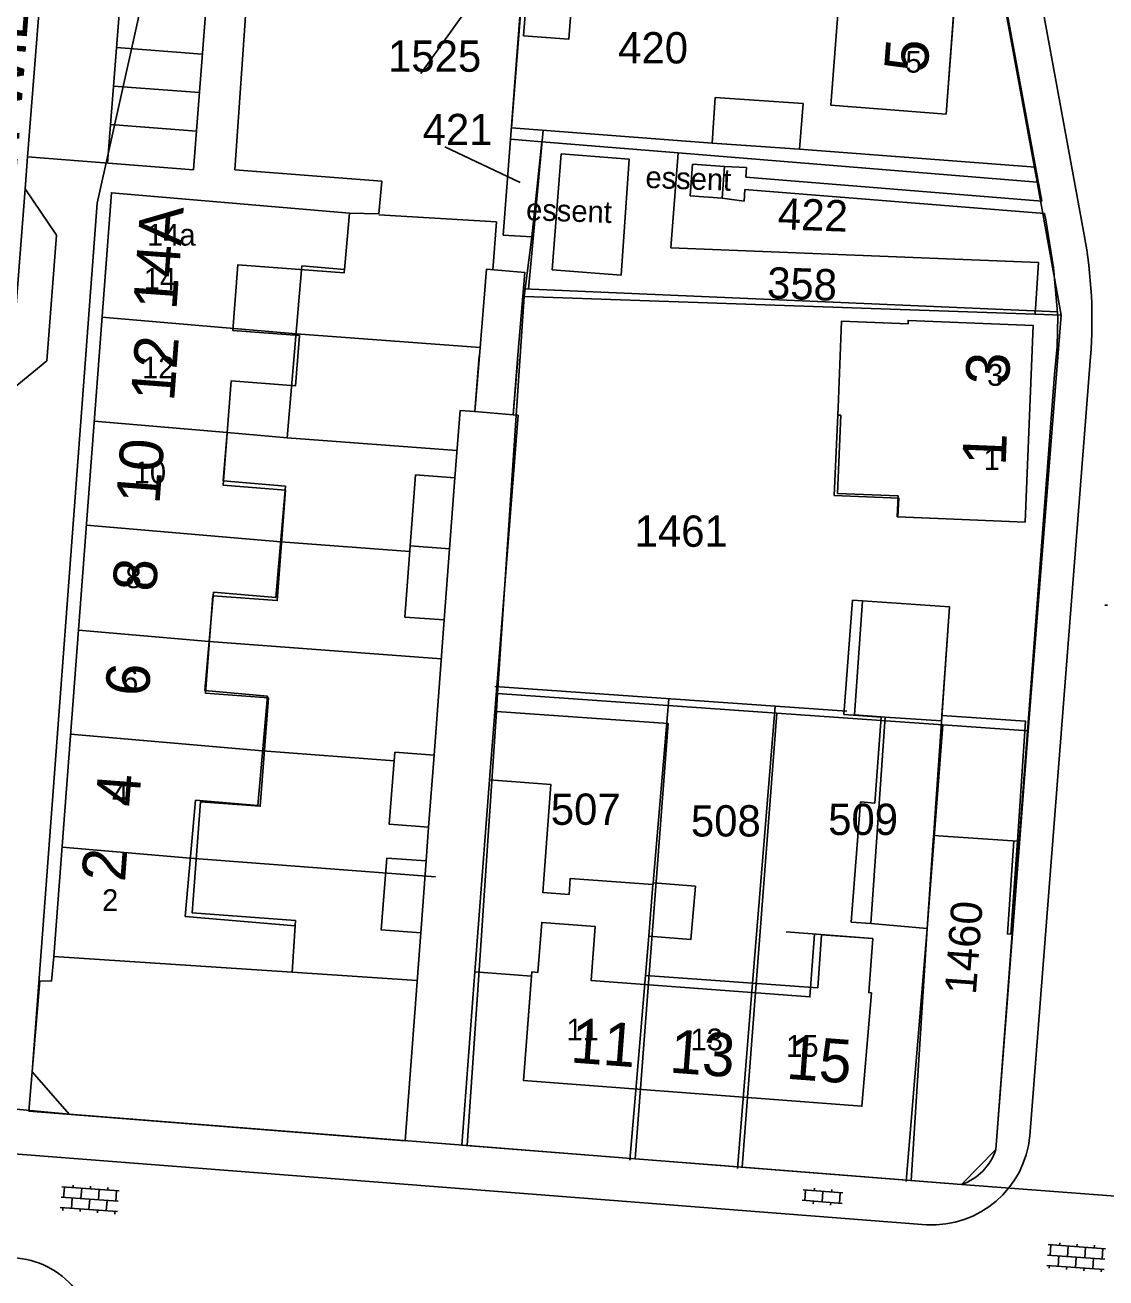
# Model space of a CAD drawing. Extents: x 148816 to 151297, y 399515 to 402500.
# Drawn here: x 150175.2 to 150237.3, y 401086.2 to 401158.2 of the extents above; entities that cross this region are included whole.
import ezdxf

# ---------------------------------------------------------------- set-up
doc = ezdxf.new("R2010")
doc.units = 0
for name, color, linetype in [('B01 Hoofdgebouw  [D] Norm', 7, 'Continuous'), ('B01 Hoofdgebouw  [T] Norm', 7, 'Continuous'), ('B01 hoofgebouw', 7, 'Continuous'), ('B02 Bijgebouw  [D] Norm', 7, 'Continuous'), ('B02 Bijgebouw  [T] Norm', 7, 'Continuous'), ('B07 Tussenmuur  [D] Norm', 7, 'Continuous'), ('G01 perceelsgrens', 7, 'Continuous'), ('S02 Open verharding  Norm', 7, 'Continuous'), ('T01 Muur  [D] Norm', 7, 'Continuous'), ('T04 Haag heg  [D] Gem', 7, 'Continuous'), ('T04 Haag heg  [D] Norm', 7, 'Continuous'), ('V00 Kant verharding algemeen  [D] Norm', 7, 'Continuous'), ('V00 Kant verharding algemeen  [T] Norm', 7, 'Continuous'), ('V00 Kant verharding algemeen secundair  [D] Gem', 7, 'Continuous'), ('V00 Kant verharding algemeen secundair  [D] Norm', 7, 'Continuous'), ('V00 Kant verharding algemeen secundair  [T] Norm', 7, 'Continuous'), ('Z01 perceelnummer', 7, 'Continuous'), ('Z02 huisnummer', 7, 'Continuous'), ('Z02 Huisnummer  [Tekst] Norm', 7, 'Continuous'), ('Z06 straatnaam', 7, 'Continuous'), ('Z19 Overige Tekst  [Tekst] Gem', 7, 'Continuous')]:
    doc.layers.add(name, color=color, linetype=linetype)

msp = doc.modelspace()

# ---------------------------------------------------------------- linework, layer by layer
at = {"layer": 'B01 Hoofdgebouw  [D] Norm'}
for p, q in [((150190.256, 401134.494), (150191.112, 401144.382)), ((150191.112, 401144.382), (150193.561, 401144.17)), ((150193.561, 401144.17), (150193.579, 401144.38)), ((150222.075, 401135.786), (150221.888, 401131.293)), ((150221.92, 401136.21), (150221.903, 401135.793)), ((150221.903, 401135.793), (150222.075, 401135.786)), ((150186.577, 401132.018), (150186.817, 401134.792)), ((150186.817, 401134.792), (150190.256, 401134.494)), ((150190.17, 401131.707), (150186.577, 401132.018)), ((150189.616, 401125.301), (150190.17, 401131.707)), ((150221.888, 401131.293), (150225.374, 401131.148)), ((150225.374, 401131.148), (150225.324, 401129.945)), ((150225.324, 401129.945), (150227.68, 401129.847)), ((150185.533, 401119.949), (150186.023, 401125.612)), ((150186.023, 401125.612), (150189.616, 401125.301)), ((150189.126, 401119.638), (150185.533, 401119.949)), ((150188.581, 401113.339), (150189.126, 401119.638)), ((150184.41, 401106.969), (150184.988, 401113.65)), ((150184.988, 401113.65), (150188.581, 401113.339)), ((150190.723, 401106.423), (150184.41, 401106.969)), ((150220.979, 401105.914), (150220.754, 401102.85)), ((150220.979, 401105.914), (150223.92, 401105.69)), ((150220.754, 401102.85), (150210.856, 401103.576))]:
    msp.add_line(p, q, dxfattribs=at)
msp.add_lwpolyline([(150210.856, 401103.576), (150211.048, 401105.839), (150213.462, 401105.634), (150213.722, 401108.699), (150211.308, 401108.904), (150211.271, 401108.793), (150206.535, 401109.151), (150206.464, 401108.223)], dxfattribs=at)
at = {"layer": 'B01 Hoofdgebouw  [T] Norm'}
for p, q in [((150221.51, 401153.611), (150222.57, 401167.601)), ((150228.13, 401153.11), (150229.19, 401167.1)), ((150214.87, 401154.05), (150214.68, 401151.44)), ((150219.92, 401153.72), (150214.87, 401154.05)), ((150219.7, 401151.08), (150219.92, 401153.72)), ((150221.51, 401153.61), (150228.13, 401153.11)), ((150214.68, 401151.44), (150219.7, 401151.08)), ((150205.5, 401144.15), (150206.02, 401150.81)), ((150206.02, 401150.81), (150209.92, 401150.51)), ((150209.92, 401150.51), (150209.45, 401143.85)), ((150213.43, 401148.41), (150213.55, 401150.23)), ((150213.55, 401150.23), (150215.39, 401150.09)), ((150215.39, 401150.09), (150215.26, 401148.27)), ((150176.86, 401104.66), (150180.16, 401148.58)), ((150180.16, 401148.58), (150193.84, 401147.4)), ((150215.26, 401148.27), (150213.43, 401148.41)), ((150193.84, 401147.4), (150193.58, 401144.38)), ((150201.71, 401144.18), (150201.31, 401139.2)), ((150203.92, 401144), (150201.71, 401144.18)), ((150209.45, 401143.85), (150205.5, 401144.15)), ((150203.51, 401139.02), (150203.92, 401144)), ((150222.13, 401141.2), (150221.92, 401136.21)), ((150225.95, 401141.04), (150222.13, 401141.2)), ((150233.14, 401140.95), (150225.95, 401141.24)), ((150225.95, 401141.24), (150225.95, 401141.04)), ((150232.67, 401129.64), (150233.14, 401140.95)), ((150227.68, 401129.85), (150232.67, 401129.64)), ((150190.75, 401106.73), (150190.55, 401103.75)), ((150223.69, 401102.59), (150223.92, 401105.69)), ((150190.55, 401103.75), (150176.86, 401104.66)), ((150204.307, 401103.523), (150203.85, 401097.52)), ((150223.29, 401096.05), (150223.84, 401102.57)), ((150223.84, 401102.57), (150223.69, 401102.59)), ((150203.85, 401097.52), (150223.29, 401096.05))]:
    msp.add_line(p, q, dxfattribs=at)
msp.add_lwpolyline([(150206.464, 401108.223), (150204.949, 401108.338), (150205.419, 401114.55), (150201.889, 401114.817), (150201.053, 401103.769), (150204.304, 401103.523)], dxfattribs=at)
at = {"layer": 'B01 hoofgebouw'}
for points in [[(150221.89, 401158.6), (150221.51, 401153.61), (150228.13, 401153.11), (150229.19, 401167.1), (150224.21, 401167.48)], [(150219.92, 401153.72), (150219.7, 401151.08), (150214.68, 401151.44), (150214.87, 401154.05), (150219.92, 401153.72)], [(150206.02, 401150.81), (150205.5, 401144.15), (150209.45, 401143.85), (150209.92, 401150.51), (150206.02, 401150.81)], [(150213.55, 401150.23), (150213.43, 401148.41), (150215.26, 401148.27), (150215.39, 401150.09), (150213.55, 401150.23)], [(150190.75, 401106.73), (150190.55, 401103.751), (150176.86, 401104.66), (150180.16, 401148.58), (150193.84, 401147.4), (150193.58, 401144.38)], [(150190.75, 401106.73), (150184.802, 401107.177), (150185.282, 401113.554), (150188.719, 401113.296), (150189.187, 401119.532), (150185.575, 401119.803), (150185.996, 401125.404), (150189.69, 401125.126), (150190.168, 401131.487), (150186.591, 401131.756), (150187.042, 401137.765), (150190.75, 401137.486), (150190.966, 401140.364), (150187.145, 401140.651), (150187.43, 401144.437), (150193.545, 401143.978), (150193.58, 401144.38)], [(150203.51, 401139.02), (150203.92, 401144), (150201.71, 401144.18), (150201.31, 401139.2)], [(150227.68, 401129.85), (150232.67, 401129.64), (150233.14, 401140.95), (150225.95, 401141.24), (150225.95, 401141.04), (150222.13, 401141.2), (150221.92, 401136.21)], [(150201.31, 401139.2), (150201.044, 401135.998), (150203.254, 401135.818), (150203.51, 401139.02)], [(150221.92, 401136.21), (150221.708, 401131.172), (150225.411, 401131.018), (150225.366, 401129.947), (150227.68, 401129.85)], [(150223.33, 401125.11), (150222.755, 401125.152), (150222.26, 401118.583), (150224.4, 401118.422), (150224.028, 401113.486), (150223.205, 401113.548), (150222.682, 401106.644), (150223.81, 401106.55)], [(150223.81, 401106.55), (150227.05, 401106.28), (150228.32, 401124.77), (150223.33, 401125.11)], [(150204.23, 401102.51), (150203.85, 401097.52), (150223.29, 401096.05), (150223.84, 401102.57), (150223.69, 401102.59), (150223.92, 401105.69), (150218.94, 401106.07)], [(150204.23, 401102.51), (150204.326, 401103.773), (150204.679, 401103.746), (150204.896, 401106.616), (150207.963, 401106.384), (150207.729, 401103.283), (150220.301, 401102.333), (150220.574, 401105.945)]]:
    msp.add_lwpolyline(points, dxfattribs=at)
at = {"layer": 'B02 Bijgebouw  [D] Norm'}
for p, q in [((150201.044, 401135.998), (150201.305, 401139.2)), ((150203.254, 401135.818), (150203.515, 401139.02)), ((150201.044, 401135.998), (150203.254, 401135.818))]:
    msp.add_line(p, q, dxfattribs=at)
for points in [[(150204.02, 401159.831), (150203.85, 401157.612), (150206.444, 401157.413), (150207.094, 401165.886), (150204.5, 401166.085), (150204.301, 401163.491)], [(150227.05, 401106.28), (150223.81, 401106.55), (150224.626, 401118.431), (150222.873, 401118.553), (150223.33, 401125.11)]]:
    msp.add_lwpolyline(points, dxfattribs=at)
for points in [[(150197.642, 401132.361), (150197.028, 401124.184), (150199.291, 401124.014), (150199.906, 401132.191)], [(150196.443, 401116.406), (150196.132, 401112.268), (150198.396, 401112.098), (150198.707, 401116.236)], [(150195.986, 401110.323), (150195.675, 401106.185), (150197.939, 401106.015), (150198.25, 401110.153)]]:
    msp.add_lwpolyline(points, close=True, dxfattribs=at)
at = {"layer": 'B02 Bijgebouw  [T] Norm'}
msp.add_lwpolyline([(150227.05, 401106.28), (150227.417, 401111.627), (150232.226, 401111.297), (150232.699, 401118.191), (150227.891, 401118.521), (150228.32, 401124.77), (150223.33, 401125.11)], dxfattribs=at)
at = {"layer": 'B07 Tussenmuur  [D] Norm'}
for p, q in [((150190.774, 401140.473), (150179.623, 401141.433)), ((150190.774, 401140.473), (150179.623, 401141.433)), ((150186.817, 401134.792), (150179.173, 401135.451)), ((150186.817, 401134.792), (150179.173, 401135.451)), ((150189.893, 401128.503), (150178.724, 401129.469)), ((150189.893, 401128.503), (150178.724, 401129.469)), ((150199.599, 401128.103), (150197.335, 401128.273)), ((150199.599, 401128.103), (150197.335, 401128.273)), ((150185.777, 401122.78), (150178.27, 401123.427)), ((150185.777, 401122.78), (150178.27, 401123.427)), ((150188.853, 401116.488), (150177.82, 401117.441)), ((150188.853, 401116.488), (150177.82, 401117.441)), ((150184.699, 401110.309), (150177.332, 401110.946)), ((150184.699, 401110.309), (150177.332, 401110.946)), ((150211.048, 401105.839), (150211.271, 401108.793)), ((150211.048, 401105.839), (150211.271, 401108.793)), ((150210.856, 401103.576), (150210.298, 401096.975)), ((150210.856, 401103.576), (150210.298, 401096.975)), ((150217.011, 401103.125), (150216.476, 401096.499)), ((150217.011, 401103.125), (150216.476, 401096.499))]:
    msp.add_line(p, q, dxfattribs=at)
msp.add_lwpolyline([(150227.891, 401118.521), (150227.869, 401118.205), (150224.626, 401118.431)], dxfattribs=at)
msp.add_lwpolyline([(150227.891, 401118.521), (150227.869, 401118.205), (150224.626, 401118.431)], dxfattribs=at)
at = {"layer": 'G01 perceelsgrens'}
for points in [[(150217.194, 401332.123), (150194.199, 401333.695), (150191.187, 401330.572), (150183.485, 401233.61), (150178.714, 401164.358), (150182.92, 401164.083), (150179.34, 401147.979), (150175.612, 401098.025)], [(150233.356, 401149.196), (150231.512, 401159.311)], [(150203.638, 401158.714), (150203.101, 401151.665)], [(150203.101, 401151.665), (150202.68, 401146.15), (150204.316, 401146.053)], [(150203.101, 401151.665), (150204.89, 401151.519)], [(150204.89, 401151.519), (150204.316, 401146.053)], [(150204.89, 401151.519), (150212.741, 401150.878)], [(150233.255, 401141.6), (150233.45, 401144.564), (150212.314, 401145.412), (150212.741, 401150.878)], [(150212.741, 401150.878), (150233.356, 401149.196)], [(150234.749, 401141.549), (150233.356, 401149.196)], [(150204.316, 401146.053), (150203.89, 401142.608)], [(150203.89, 401142.608), (150202.361, 401119.789)], [(150203.89, 401142.608), (150233.255, 401141.6)], [(150232.849, 401117.644), (150234.749, 401141.549)], [(150233.255, 401141.6), (150234.749, 401141.549)], [(150202.361, 401119.789), (150202.291, 401118.744)], [(150202.361, 401119.789), (150218.413, 401118.66)], [(150202.291, 401118.744), (150201.276, 401103.584), (150200.615, 401093.785)], [(150202.291, 401118.744), (150212.164, 401118.056), (150210.26, 401093.026)], [(150216.421, 401092.541), (150218.413, 401118.66)], [(150218.413, 401118.66), (150227.937, 401117.99)], [(150227.937, 401117.99), (150227.05, 401106.28), (150226.128, 401091.777)], [(150227.937, 401117.99), (150232.849, 401117.644)], [(150229.02, 401091.55), (150230.99, 401093.56), (150232.849, 401117.644)], [(150157.934, 401097.461), (150177.731, 401095.587)], [(150175.612, 401098.025), (150177.731, 401095.587)], [(150177.731, 401095.587), (150200.615, 401093.785)], [(150200.615, 401093.785), (150210.26, 401093.026)], [(150210.26, 401093.026), (150216.421, 401092.541)], [(150216.421, 401092.541), (150226.128, 401091.777)], [(150226.128, 401091.777), (150229.02, 401091.55)], [(150229.02, 401091.55), (150242.17, 401090.55)]]:
    msp.add_lwpolyline(points, dxfattribs=at)
at = {"layer": 'S02 Open verharding  Norm'}
for p, q in [((150237.41, 401124.859), (150237.26, 401124.87)), ((150177.311, 401091.415), (150180.603, 401091.184)), ((150177.461, 401091.404), (150177.419, 401090.806)), ((150177.959, 401091.369), (150177.97, 401091.519)), ((150178.458, 401091.334), (150178.416, 401090.736)), ((150178.957, 401091.3), (150178.967, 401091.449)), ((150179.456, 401091.265), (150179.414, 401090.666)), ((150179.954, 401091.23), (150179.965, 401091.379)), ((150180.453, 401091.195), (150180.411, 401090.596)), ((150219.909, 401091.24), (150222.202, 401091.061)), ((150220.012, 401090.63), (150220.059, 401091.229)), ((150220.569, 401091.339), (150220.557, 401091.189)), ((150221.056, 401091.15), (150221.009, 401090.552)), ((150221.566, 401091.261), (150221.554, 401091.111)), ((150222.006, 401090.474), (150222.053, 401091.072)), ((150177.227, 401090.218), (150180.519, 401089.987)), ((150177.269, 401090.816), (150180.561, 401090.586)), ((150177.377, 401090.207), (150177.366, 401090.058)), ((150177.917, 401090.771), (150177.876, 401090.172)), ((150178.374, 401090.137), (150178.364, 401089.988)), ((150178.915, 401090.701), (150178.873, 401090.102)), ((150179.871, 401090.033), (150179.913, 401090.631)), ((150219.863, 401090.642), (150222.156, 401090.462)), ((150220.511, 401090.591), (150220.499, 401090.442)), ((150221.508, 401090.513), (150221.496, 401090.364)), ((150179.372, 401090.068), (150179.361, 401089.918)), ((150180.369, 401089.998), (150180.359, 401089.848)), ((150234.003, 401088.089), (150237.295, 401087.858)), ((150234.153, 401088.078), (150234.111, 401087.48)), ((150234.651, 401088.043), (150234.662, 401088.193)), ((150235.15, 401088.008), (150235.108, 401087.41)), ((150235.649, 401087.974), (150235.659, 401088.123)), ((150236.646, 401087.904), (150236.657, 401088.053)), ((150233.961, 401087.49), (150237.253, 401087.26)), ((150234.609, 401087.445), (150234.568, 401086.846)), ((150235.607, 401087.375), (150235.565, 401086.776)), ((150236.148, 401087.939), (150236.106, 401087.34)), ((150236.563, 401086.707), (150236.605, 401087.305)), ((150237.145, 401087.869), (150237.103, 401087.27)), ((150233.919, 401086.892), (150237.211, 401086.661)), ((150234.069, 401086.881), (150234.058, 401086.732)), ((150235.066, 401086.811), (150235.056, 401086.662)), ((150236.064, 401086.742), (150236.053, 401086.592)), ((150237.061, 401086.672), (150237.051, 401086.522))]:
    msp.add_line(p, q, dxfattribs=at)
at = {"layer": 'T01 Muur  [D] Norm'}
msp.add_lwpolyline([(150232.026, 401111.311), (150231.659, 401105.963), (150231.859, 401105.95), (150232.226, 401111.297)], dxfattribs=at)
at = {"layer": 'T04 Haag heg  [D] Gem'}
for p, q in [((150203.161, 401152.313), (150203.742, 401159.853)), ((150214.68, 401151.44), (150203.161, 401152.313)), ((150204.97, 401152.176), (150204.131, 401143.043)), ((150233.27, 401150.052), (150219.7, 401151.08)), ((150202.292, 401146.917), (150195.534, 401147.303)), ((150202.292, 401146.917), (150202.084, 401144.15)), ((150234.535, 401141.733), (150203.842, 401143.055)), ((150201.348, 401139.679), (150190.774, 401140.473)), ((150200.024, 401133.76), (150190.256, 401134.494)), ((150197.31, 401127.946), (150189.893, 401128.503)), ((150199.123, 401121.778), (150185.777, 401122.78)), ((150202.195, 401120.184), (150222.423, 401118.763)), ((150212.201, 401119.481), (150211.307, 401108.904)), ((150218.3, 401119.053), (150217.011, 401103.125)), ((150196.407, 401115.921), (150188.853, 401116.488)), ((150198.78, 401109.251), (150184.699, 401110.309)), ((150227.05, 401106.28), (150225.845, 401091.719)), ((150209.957, 401092.942), (150210.298, 401096.975)), ((150216.15, 401092.468), (150216.476, 401096.499))]:
    msp.add_line(p, q, dxfattribs=at)
at = {"layer": 'T04 Haag heg  [D] Norm'}
msp.add_line((150190.55, 401103.75), (150197.732, 401103.273), dxfattribs=at)
at = {"layer": 'V00 Kant verharding algemeen  [D] Norm'}
for p, q in [((150200.197, 401136.067), (150199.906, 401132.191)), ((150201.044, 401135.998), (150200.197, 401136.067)), ((150201.889, 401114.817), (150203.544, 401135.798)), ((150203.544, 401135.798), (150203.254, 401135.818)), ((150199.291, 401124.014), (150198.707, 401116.236)), ((150198.396, 401112.098), (150198.25, 401110.153)), ((150197.939, 401106.015), (150197.036, 401094.068)), ((150200.3, 401093.811), (150201.053, 401103.769))]:
    msp.add_line(p, q, dxfattribs=at)
at = {"layer": 'V00 Kant verharding algemeen  [T] Norm'}
for p, q in [((150228.02, 401178.55), (150233.63, 401148.1)), ((150236.07, 401146.16), (150231.19, 401172.76)), ((150187.26, 401149.89), (150188.1, 401162.03)), ((150185.73, 401160.99), (150184.875, 401149.908)), ((150175.209, 401148.803), (150175.351, 401150.643)), ((150175.351, 401150.643), (150184.875, 401149.908)), ((150216.66, 401150.03), (150215.39, 401150.09)), ((150216.62, 401149.48), (150216.66, 401150.03)), ((150195.7, 401149.25), (150187.26, 401149.89)), ((150195.54, 401147.37), (150195.7, 401149.25)), ((150233.63, 401148.1), (150216.62, 401149.48)), ((150175.209, 401148.803), (150177.01, 401146.14)), ((150216.52, 401148.1), (150216.57, 401148.76)), ((150216.57, 401148.76), (150233.78, 401147.39)), ((150215.26, 401148.27), (150216.52, 401148.1)), ((150193.84, 401147.4), (150195.54, 401147.37)), ((150233.78, 401147.39), (150233.86, 401147.03)), ((150234.3, 401144.26), (150233.86, 401147.03)), ((150176.453, 401138.925), (150177.01, 401146.14)), ((150234.56, 401141.47), (150234.3, 401144.26)), ((150234.51, 401139.74), (150234.56, 401141.47)), ((150232.95, 401094.34), (150236.43, 401139.14)), ((150234.37, 401138.13), (150234.51, 401139.74)), ((150176.453, 401138.925), (150174.31, 401137.15)), ((150230.99, 401093.56), (150234.37, 401138.13)), ((150176.86, 401104.66), (150176.73, 401103.24)), ((150176.06, 401103.26), (150175.42, 401095.77)), ((150176.73, 401103.24), (150176.06, 401103.26)), ((150175.42, 401095.77), (150197.036, 401094.068)), ((150200.3, 401093.811), (150229.02, 401091.55)), ((150169.695, 401093.683), (150227, 401089.23))]:
    msp.add_line(p, q, dxfattribs=at)
for centre, radius, start, end in [((150209.571, 401141.282), 26.944, 355.44053, 10.43081), ((150227.306, 401094.893), 5.671, 266.90922, 354.4043), ((150227.996, 401094.524), 3.146, 289.00095, 342.15067), ((150174.309, 401082.513), 4.827, 354.01946, 90.22758)]:
    msp.add_arc(centre, radius, start, end, dxfattribs=at)
at = {"layer": 'V00 Kant verharding algemeen secundair  [D] Gem'}
for p, q in [((150180.795, 401161.37), (150179.94, 401150.288)), ((150180.453, 401156.937), (150185.388, 401156.557)), ((150180.282, 401154.72), (150185.217, 401154.34)), ((150180.112, 401152.504), (150185.047, 401152.124))]:
    msp.add_line(p, q, dxfattribs=at)
at = {"layer": 'V00 Kant verharding algemeen secundair  [D] Norm'}
msp.add_line((150176.206, 401161.725), (150175.351, 401150.643), dxfattribs=at)
at = {"layer": 'V00 Kant verharding algemeen secundair  [T] Norm'}
msp.add_line((150174.31, 401137.15), (150175.209, 401148.803), dxfattribs=at)
at = {"layer": 'Z01 perceelnummer'}
for points in [[(150197.939, 401155.44), (150200.895, 401159.565)], [(150199.33, 401151.218), (150203.645, 401149.165)]]:
    msp.add_lwpolyline(points, dxfattribs=at)

# ---------------------------------------------------------------- texts
for s, p in [('420', (150209.287, 401156.019)), ('1525', (150196.061, 401155.54)), ('421', (150198.049, 401151.318)), ('1461', (150210.231, 401128.222)), ('507', (150205.413, 401112.232)), ('508', (150213.466, 401111.561)), ('509', (150221.355, 401111.649))]:
    msp.add_text(s, height=1.8, dxfattribs=at).set_placement(p)
for s, rotation, p in [('422', 357.93411, (150218.439, 401146.484)), ('358', 357.92372, (150217.818, 401142.515)), ('1460', 85.73382, (150229.842, 401102.436))]:
    msp.add_text(s, height=1.8, rotation=rotation, dxfattribs=at).set_placement(p)
at = {"layer": 'Z02 huisnummer'}
for s, rotation, p in [('5', 85.64085, (150227.054, 401155.461)), ('14A', 85.92664, (150183.899, 401141.802)), ('12', 85.69799, (150183.764, 401136.543)), ('3', 87.64984, (150231.745, 401137.496)), ('10', 85.69799, (150182.924, 401130.632)), ('1', 87.64984, (150231.553, 401132.865)), ('8', 85.69799, (150182.717, 401125.595)), ('6', 85.69799, (150182.298, 401119.573)), ('4', 85.69799, (150181.744, 401113.219)), ('2', 85.69799, (150180.94, 401108.914)), ('11', 355.69799, (150206.505, 401098.572)), ('13', 355.58372, (150212.192, 401097.994)), ('15', 355.69799, (150218.904, 401097.635))]:
    msp.add_text(s, height=2.5, rotation=rotation, dxfattribs=at).set_placement(p)
at = {"layer": 'Z02 Huisnummer  [Tekst] Norm'}
for s, p in [('5', (150225.8, 401155.49)), ('14a', (150182.211, 401145.541)), ('14', (150182.02, 401142.997)), ('12', (150181.924, 401137.907)), ('3', (150230.49, 401137.48)), ('1', (150230.29, 401132.63)), ('10', (150181.446, 401131.875)), ('8', (150180.968, 401125.844)), ('6', (150180.777, 401119.907)), ('4', (150180.203, 401113.404)), ('2', (150179.629, 401107.278)), ('11', (150206.32, 401099.84)), ('13', (150213.447, 401099.267)), ('15', (150218.94, 401098.89))]:
    msp.add_text(s, height=1.25, dxfattribs=at).set_placement(p)
at = {"layer": 'Z06 straatnaam'}
msp.add_text('ST. WILLIBRORDSTRAAT', height=2.5, rotation=85.69799, dxfattribs=at).set_placement((150174.518, 401147.125))
at = {"layer": 'Z19 Overige Tekst  [Tekst] Gem'}
for p in [(150210.839, 401148.864), (150203.979, 401147.01)]:
    msp.add_text('essent', height=1.25, rotation=358, dxfattribs=at).set_placement(p)

doc.saveas('drawing.dxf')
